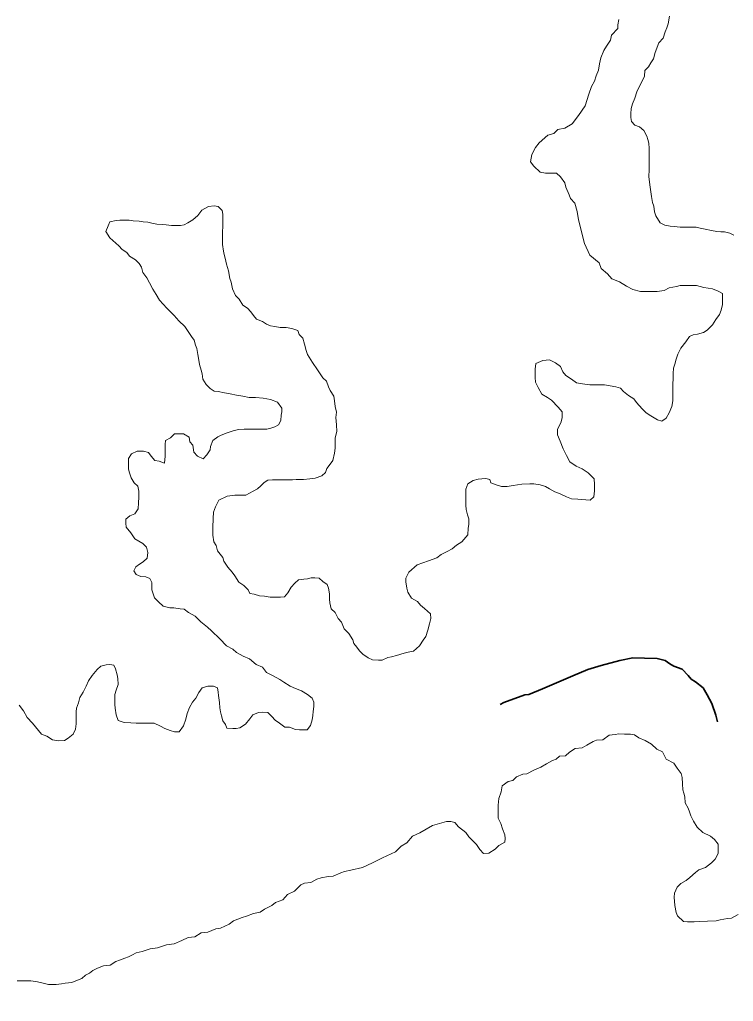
# Model space of a CAD drawing. Extents: x -1643653 to 4543381, y 1624270 to 13878484.
# Drawn here: x 587242 to 588036, y 8908710 to 8909803 of the extents above; entities that cross this region are included whole.
import ezdxf

# ---------------------------------------------------------------- set-up
doc = ezdxf.new("R2010")
doc.units = 0
doc.header["$LTSCALE"] = 160
doc.linetypes.add('LONG_DASH_SHORT_DASH', pattern=[9.9, 6, -1.2, 1.5, -1.2])
doc.layers.add('6', color=7, linetype='Continuous', lineweight=13)
doc.layers.add('60', color=7, linetype='Continuous', lineweight=13)

msp = doc.modelspace()

# ---------------------------------------------------------------- linework, layer by layer
at = {"layer": '6'}
for points in [[(587923.8, 8909709.5), (587926.4, 8909715.9), (587928.9, 8909722.9), (587931.5, 8909728.4), (587934, 8909733.4), (587937.1, 8909740.4), (587937.6, 8909746.9), (587941.6, 8909750.9), (587944.2, 8909755.4), (587947.2, 8909759.9), (587949.2, 8909766.9), (587953.3, 8909777.4), (587957.9, 8909782.8), (587960.4, 8909789.8), (587962, 8909794.3), (587963.5, 8909798.8), (587965.1, 8909807.3)], [(587908.5, 8909803.7), (587907.5, 8909797.7), (587907.4, 8909793.7), (587900.4, 8909786.2), (587899.3, 8909780.7), (587894.8, 8909773.7), (587891.8, 8909769.2), (587888.7, 8909760.8), (587887.1, 8909754.3), (587886.1, 8909747.3), (587883.5, 8909740.8), (587881.5, 8909734.8), (587878.4, 8909728.8), (587875.4, 8909720.3), (587871.3, 8909707.3), (587863.7, 8909696.8), (587856.6, 8909687.4), (587848.6, 8909682.4), (587840.6, 8909681), (587836.2, 8909676.6), (587829.8, 8909674.9), (587829.8, 8909674.9), (587819.9, 8909666.1), (587815.9, 8909660.9), (587811.8, 8909653.3), (587810.3, 8909645.1), (587814.2, 8909640.1), (587821.2, 8909633.5), (587827.2, 8909632.5), (587831.2, 8909632.5), (587835.2, 8909632.4), (587839.2, 8909632.4), (587843.7, 8909628.4), (587848.6, 8909621.8), (587849.6, 8909616.8), (587853.5, 8909608.3), (587855, 8909604.3), (587859.6, 8909599.1), (587862.3, 8909589.9)], [(588036.8, 8909563.5), (588032.3, 8909565.5), (588026.3, 8909567.1), (588022.3, 8909567.1), (588017.8, 8909567.6), (588011.8, 8909568.7), (588004.8, 8909570.2), (587999.3, 8909571.3), (587994.8, 8909572.3), (587988.3, 8909572.3), (587982.8, 8909572.4), (587976.8, 8909572.4), (587970.3, 8909573), (587965.8, 8909573.5), (587959.8, 8909574.5), (587954.8, 8909577.1), (587949.9, 8909584.8), (587949.9, 8909584.8), (587948.5, 8909589.5), (587947.5, 8909595.7), (587946.1, 8909599.9), (587945.2, 8909606.5), (587945.2, 8909606.5), (587943.3, 8909619.6), (587943.3, 8909619.6), (587943.3, 8909619.6), (587942.2, 8909628.7), (587942.2, 8909628.7), (587942.3, 8909636.2), (587942.3, 8909641.7), (587942.3, 8909646.2), (587942.4, 8909653.3), (587942.4, 8909659.8), (587942, 8909665.8), (587941, 8909669.8), (587940, 8909673.8), (587936.6, 8909679.8), (587931.6, 8909683.9), (587926.6, 8909685.9), (587922.7, 8909689.9), (587922.2, 8909694.4), (587922.2, 8909698.4), (587922.3, 8909704.5), (587923.8, 8909709.5)], [(587462.5, 8909595.2), (587458.2, 8909596), (587451.7, 8909595.2), (587444.4, 8909591.3), (587440, 8909585.2), (587434.4, 8909580.5), (587428.8, 8909577), (587424.9, 8909574.9), (587420.6, 8909574.1), (587414.6, 8909574.1), (587410.6, 8909574.2), (587404.6, 8909574.7), (587400.1, 8909575.2), (587394.1, 8909575.8), (587388.6, 8909576.8), (587384.1, 8909577.8), (587379.1, 8909578.4), (587374.6, 8909578.9), (587368.1, 8909579.4), (587363.6, 8909580), (587359.6, 8909580), (587353.1, 8909580.1), (587349.1, 8909579.6), (587342.1, 8909578.1), (587340, 8909573.9), (587340, 8909573.9)], [(587467.4, 8909552.8), (587467.4, 8909556.8), (587467.5, 8909562.8), (587467.5, 8909567.8), (587467.6, 8909572.3), (587467.6, 8909576.8), (587467.6, 8909581.3), (587467.7, 8909586.8), (587467.2, 8909590.8), (587462.5, 8909595.2)], [(587862.3, 8909589.9), (587863.9, 8909580.6), (587866.1, 8909571.9), (587868.3, 8909562.7), (587870.5, 8909554), (587876.5, 8909541), (587886.9, 8909532.4), (587888.9, 8909526.4), (587895.9, 8909520.4), (587900.8, 8909514.8), (587909.3, 8909511.3), (587917.3, 8909506.7), (587924.2, 8909502.7), (587932.7, 8909500.6), (587936.7, 8909500.6), (587940.7, 8909500.6), (587946.7, 8909500.5), (587951.2, 8909500.5), (587959.2, 8909501.9), (587964.8, 8909504.9), (587972.8, 8909506.3), (587976.8, 8909507.3), (587980.8, 8909507.3), (587985.3, 8909507.3), (587989.3, 8909507.2), (587995.3, 8909507.2), (588003.3, 8909505.2), (588012.8, 8909503.6), (588019.3, 8909501), (588024.2, 8909498.5), (588024.2, 8909494), (588024.2, 8909486), (588022.6, 8909480), (588020.6, 8909475), (588016.5, 8909469.5), (588013, 8909463.5), (588006.9, 8909457.6)], [(587340, 8909573.9), (587337.5, 8909567.6), (587342.1, 8909560.5), (587351.8, 8909551.5), (587355.8, 8909547.5), (587360.8, 8909543.9), (587363.8, 8909539.9), (587370.7, 8909535.9), (587374.7, 8909531.8), (587377.2, 8909527.8), (587378.6, 8909521.8), (587383.1, 8909515.8), (587386.1, 8909510.2), (587390, 8909503.2), (587393.5, 8909497.2), (587397.4, 8909491.1), (587405.6, 8909482.1), (587413.4, 8909473.9), (587418.7, 8909467.9), (587425.5, 8909461.8), (587433, 8909450.6), (587435.9, 8909446.5), (587437.4, 8909441), (587438.9, 8909437), (587439.8, 8909430.5), (587440.8, 8909426.5), (587441.7, 8909419.4), (587443.7, 8909412.9), (587444.7, 8909408.9), (587445.6, 8909402.9), (587449.1, 8909396.9), (587453.5, 8909392.8), (587458, 8909389.8), (587462.5, 8909389.3), (587469.5, 8909387.7), (587476, 8909386.7), (587483, 8909385.1), (587490, 8909384.1), (587497, 8909382.5), (587504, 8909382.5), (587512.5, 8909381.9), (587521, 8909380.4), (587528.5, 8909377.3), (587533.4, 8909370.8), (587533.4, 8909366.8), (587532.8, 8909362.8), (587532.3, 8909356.8), (587529.8, 8909352.3), (587525.7, 8909349.8), (587521.2, 8909348.3), (587516.7, 8909347.3), (587511.7, 8909347.4), (587504.7, 8909347.4), (587497.7, 8909347.5), (587491.7, 8909347.5), (587485.2, 8909347.1), (587479.2, 8909345.6), (587472.7, 8909343.1), (587466.1, 8909340.7), (587462.1, 8909338.7), (587456.6, 8909334.7), (587454, 8909328.2), (587453.5, 8909324.2), (587450, 8909318.8), (587445.9, 8909314.3), (587439.5, 8909317.3), (587435.5, 8909321.8), (587434.5, 8909329.4), (587431.1, 8909333.4), (587430.1, 8909338.4), (587424.1, 8909342), (587420.1, 8909342), (587414.1, 8909342), (587409.6, 8909337.6), (587404.1, 8909334.6), (587403.5, 8909330.1), (587403.5, 8909323.6), (587403.4, 8909317.1), (587402.9, 8909309.6), (587396.9, 8909311.6), (587391.9, 8909312.6), (587387.9, 8909317.2), (587385, 8909321.2), (587379.5, 8909322.7), (587372.5, 8909322.8), (587365.9, 8909319.8), (587362.9, 8909314.8), (587362.8, 8909307.3), (587362.8, 8909302.8), (587363.8, 8909298.8), (587365.7, 8909293.3), (587369.2, 8909287.7), (587373.2, 8909283.7), (587374.1, 8909278.2), (587374.1, 8909271.7), (587374, 8909265.2), (587373.5, 8909258.7), (587369.9, 8909253.2), (587364.4, 8909250.7), (587359.9, 8909247.2), (587359.8, 8909242.7)], [(587517.9, 8909290.6), (587523, 8909291), (587530, 8909291), (587534, 8909290.9), (587541, 8909290.9), (587545.5, 8909290.9), (587549.5, 8909291.3), (587553.5, 8909291.3), (587557.5, 8909291.3), (587564.5, 8909292.2), (587570.5, 8909292.7), (587578, 8909295.2), (587582, 8909299.1), (587583.6, 8909303.6), (587587.3, 8909308.5), (587590.1, 8909312.6), (587592.1, 8909320.7), (587592.8, 8909326.2), (587592.8, 8909331), (587592.8, 8909337.8), (587594.8, 8909344.6), (587594.2, 8909352.1), (587593.5, 8909360.3), (587594.2, 8909366.4), (587592.8, 8909372.6), (587592.1, 8909378.7), (587591.4, 8909384.2), (587587.3, 8909390.3), (587585.3, 8909394.4), (587583.2, 8909400.6), (587579.2, 8909404.6), (587573, 8909413.5), (587573, 8909413.5), (587573, 8909413.5), (587573, 8909413.5), (587567.6, 8909421.7), (587562, 8909430.5), (587560.6, 8909435), (587558.6, 8909442), (587556.7, 8909448.5), (587552.7, 8909452.6), (587551.2, 8909457.1), (587544.7, 8909459.6), (587538.2, 8909460.7), (587531.7, 8909460.7), (587525.8, 8909461.7), (587520.8, 8909462.3), (587516.3, 8909464.3), (587511.8, 8909467.3), (587505.3, 8909469.9), (587501.8, 8909473.9), (587498.9, 8909477.9), (587495.4, 8909482), (587489.9, 8909485.5), (587486, 8909492), (587482, 8909496.1), (587478.5, 8909503.6), (587477.1, 8909511.1), (587475.6, 8909515.2), (587474.2, 8909523.7), (587471.8, 8909531.2), (587470.3, 8909537.7), (587469.3, 8909541.7), (587468.4, 8909545.7), (587467.4, 8909552.8)], [(588006.9, 8909457.6), (588002.9, 8909455.1), (587996.4, 8909453.1), (587991.4, 8909452.2), (587987.4, 8909450.7), (587983.3, 8909444.7), (587977.8, 8909437.7), (587974.2, 8909430.7), (587972.7, 8909425.2), (587971.1, 8909419.7), (587969.6, 8909415.2), (587969, 8909409.2), (587969, 8909404.7), (587968.9, 8909396.2), (587968.9, 8909390.2), (587968.9, 8909385.7), (587968.8, 8909378.7), (587967.8, 8909372.7), (587964.7, 8909365.7), (587961.2, 8909359.7), (587956.6, 8909356.2), (587951.6, 8909357.8), (587944.2, 8909362.3), (587939.2, 8909365.4), (587934.7, 8909369.9), (587928.3, 8909377), (587925.3, 8909381), (587919.3, 8909385), (587913.9, 8909389.1), (587910.4, 8909393.1), (587905.4, 8909394.6), (587898.9, 8909395.7), (587892.9, 8909396.7), (587886.4, 8909396.8), (587880.9, 8909396.8), (587876.4, 8909396.8), (587868.4, 8909397.9), (587861.4, 8909398.9), (587856, 8909403), (587849.5, 8909407), (587846.5, 8909411.1), (587843.6, 8909417.1), (587838.1, 8909421.1), (587831.6, 8909424.7), (587824.1, 8909423.7), (587816.1, 8909420.3), (587815.5, 8909414.3), (587815.4, 8909404.7), (587815.9, 8909399.7), (587818.9, 8909393.7), (587822.8, 8909386.2), (587829.3, 8909382.6), (587833.8, 8909379.6), (587841.2, 8909372), (587845.7, 8909366.5), (587845.6, 8909360), (587844.1, 8909354.5), (587840.5, 8909347.5), (587840.5, 8909341), (587843.4, 8909334), (587846.8, 8909325.4), (587850.3, 8909317.9), (587854.2, 8909310.9), (587861.2, 8909306.3), (587867.7, 8909303.3)], [(587867.7, 8909303.3), (587874.7, 8909298.7), (587881.1, 8909292.2), (587881.6, 8909285.6), (587881.5, 8909278.6), (587881, 8909272.1), (587876.9, 8909268.2), (587871.9, 8909268.7), (587862.9, 8909269.2), (587855.9, 8909269.8), (587850.5, 8909271.8), (587843.5, 8909275.4), (587837.5, 8909277.4), (587831.5, 8909281), (587827, 8909283.5), (587821, 8909285.5), (587814, 8909286.6), (587809.5, 8909286.6), (587800.5, 8909286.2), (587791, 8909284.7), (587784.5, 8909283.3), (587778, 8909283.3), (587772, 8909285.4), (587766, 8909287.4), (587765.1, 8909291.4), (587760.6, 8909292.4), (587756.1, 8909292), (587752.1, 8909291.5), (587746.5, 8909290), (587740.5, 8909286.6), (587738.5, 8909280.6), (587738.4, 8909272.6), (587738.4, 8909268.6), (587738.3, 8909262.6), (587738.8, 8909258), (587740.2, 8909252), (587741.7, 8909247.5)], [(587536.5, 8909160.7), (587532, 8909160.3), (587525.5, 8909160.3), (587520.5, 8909160.3), (587514, 8909161.4), (587508.5, 8909161.9), (587502.5, 8909163.5), (587498, 8909164.5), (587496, 8909168.5), (587491.1, 8909173.1), (587485.6, 8909177.1), (587481.2, 8909184.1), (587478.2, 8909188.2), (587473.2, 8909193.7), (587468.8, 8909200.2), (587467.8, 8909204.3), (587461.8, 8909211.8), (587460.4, 8909217.8), (587457.9, 8909221.8), (587456.5, 8909229.4), (587456.5, 8909233.4), (587456.6, 8909237.9), (587457.1, 8909247.9), (587457.2, 8909254.9), (587459.7, 8909260.9), (587463.3, 8909268.4), (587472.6, 8909272.7), (587472.6, 8909272.7), (587481.2, 8909273.8), (587486.8, 8909273.7), (587486.8, 8909273.7), (587493.3, 8909273.7), (587501.4, 8909278.2), (587506.4, 8909280.7), (587509.9, 8909284.1), (587513.9, 8909288.1), (587517.9, 8909290.6)], [(587741.7, 8909247.5), (587741.7, 8909241), (587741.1, 8909237), (587740.6, 8909229.5), (587734, 8909222), (587728, 8909218.1), (587723, 8909214.1), (587717.4, 8909211.1), (587710.9, 8909207.7), (587705.9, 8909204.2), (587696.8, 8909200.7), (587684.3, 8909196.3), (587674.7, 8909187.9), (587671.7, 8909181.4), (587671.7, 8909177.4), (587672.6, 8909170.4), (587673.6, 8909165.8), (587678, 8909159.3), (587684.5, 8909155.3), (587688, 8909151.2), (587692.4, 8909147.7), (587698.9, 8909141.6), (587699.3, 8909136.6), (587697.8, 8909130.6), (587696.2, 8909123.6), (587693.7, 8909116.6), (587690.7, 8909112.2), (587686.6, 8909106.2), (587680.1, 8909100.2), (587674.1, 8909098.8), (587669.5, 8909097.8), (587661, 8909095.3), (587655.5, 8909093.9), (587651.5, 8909092.9), (587645, 8909089.9), (587641, 8909089.9), (587634.5, 8909090.5), (587629.5, 8909092.5), (587623.5, 8909096.6), (587620, 8909100.6), (587617.1, 8909104.6), (587613.6, 8909108.7), (587612.6, 8909112.7), (587608.2, 8909119.7), (587602.7, 8909124.8), (587599.8, 8909132.3), (587596.3, 8909136.3), (587592.9, 8909143.3), (587588.4, 8909147.4), (587586.9, 8909153.9), (587586.5, 8909157.9), (587586.5, 8909163.9), (587585.6, 8909170.4), (587584.1, 8909174.4), (587579.1, 8909177.5), (587575.1, 8909181.5), (587570.1, 8909181.6), (587566.1, 8909181.6), (587562.1, 8909180.6), (587558.1, 8909180.1), (587552.1, 8909179.7), (587547.8, 8909175.8), (587543.8, 8909171.4), (587540.2, 8909165.1), (587536.5, 8909160.7)], [(587359.8, 8909242.7), (587360.3, 8909238.2), (587365.3, 8909231.7), (587369.7, 8909225.2), (587374.2, 8909222.6), (587378.7, 8909220.1), (587382.7, 8909216.1), (587384.1, 8909210), (587383.6, 8909203.5), (587379, 8909199.6), (587375, 8909197.1), (587371, 8909194.1), (587368.5, 8909189.6), (587371.4, 8909185.6), (587376.4, 8909183.1), (587381.9, 8909183), (587386.4, 8909181), (587388.9, 8909176.5), (587388.8, 8909172.4), (587388.8, 8909168.4), (587390.3, 8909163.9), (587391.7, 8909159.4), (587396.2, 8909154.9), (587401.2, 8909150.3), (587408.7, 8909148.3), (587413.2, 8909148.3), (587420.2, 8909147.2), (587424.7, 8909146.7), (587429.4, 8909143), (587436.8, 8909139), (587443.2, 8909132.6), (587450.7, 8909126.7), (587455.1, 8909122.7), (587464.5, 8909113.8), (587472, 8909106.1), (587479, 8909102.5), (587483, 8909098.5), (587490.4, 8909094.5), (587497.4, 8909091.4), (587504.9, 8909085.3), (587511.9, 8909082.3), (587516.3, 8909076.3), (587523.8, 8909072.7), (587531.3, 8909068.7), (587535.7, 8909065.6), (587542.7, 8909061.1), (587548.7, 8909058.5), (587555.2, 8909056), (587562.2, 8909051.9), (587567.1, 8909047.9), (587569.1, 8909043.4), (587569.1, 8909038.4), (587568.5, 8909032.8), (587568, 8909028.3), (587567.4, 8909023.8), (587565.4, 8909017.3), (587561.8, 8909012.4), (587557.3, 8909012.4), (587553.3, 8909012.4), (587548.8, 8909012.9), (587541.9, 8909015.5), (587536.9, 8909015.5), (587530.9, 8909020.1), (587525.9, 8909023.1), (587522.4, 8909027.2), (587518, 8909031.7), (587511.5, 8909032.2), (587507.5, 8909031.8), (587501, 8909029.3), (587497.9, 8909024.8), (587492.9, 8909018.8), (587486.8, 8909014.9), (587482.8, 8909013.9), (587478.8, 8909013.9), (587472.3, 8909014.5), (587470.8, 8909018.5), (587467.9, 8909022.5), (587466.4, 8909028), (587465, 8909032.5), (587464.5, 8909037.1), (587464, 8909043.1), (587463.1, 8909050.6), (587462.6, 8909054.6), (587461.7, 8909059.1), (587457.2, 8909061.1), (587451.2, 8909061.2), (587444.7, 8909059.2), (587441.1, 8909054.2), (587437.6, 8909047.7), (587434, 8909043.3), (587430.5, 8909037.3), (587427.9, 8909030.8), (587426.4, 8909024.3), (587423.8, 8909016.8), (587419.3, 8909010.3), (587413.8, 8909010.3), (587409.3, 8909011.9), (587403.3, 8909013.9), (587398.3, 8909016.4), (587391.3, 8909020), (587383.8, 8909020.1)], [(587383.8, 8909020.1), (587377.8, 8909020.1), (587371.3, 8909020.1), (587365.3, 8909020.2), (587357.8, 8909020.7), (587351.3, 8909022.8), (587348.9, 8909029.3), (587347.9, 8909036.8), (587347.5, 8909040.8), (587347.5, 8909047.3), (587347.6, 8909051.8), (587349.1, 8909056.8), (587351.1, 8909062.8), (587350.7, 8909069.8), (587350.2, 8909073.8), (587348.3, 8909080.4), (587346.3, 8909084.4), (587341.8, 8909085.4), (587337.8, 8909084.9), (587331.8, 8909083.5), (587327.8, 8909079.5), (587322.2, 8909073), (587318.2, 8909067.1), (587315.6, 8909061.1), (587312.1, 8909054.6), (587308.5, 8909048.6), (587307, 8909042.6), (587304.9, 8909036.6), (587304.4, 8909032.6), (587304.3, 8909027.1), (587304.3, 8909019.1), (587303.7, 8909013.1), (587301.2, 8909007.6), (587295.7, 8909003.1), (587291.6, 8909000.6), (587285.1, 8909000.2), (587278.1, 8909001.2), (587271.7, 8909005.3), (587265.7, 8909007.8), (587262.7, 8909011.8), (587259.2, 8909015.9), (587255.8, 8909019.9), (587249.8, 8909026.4), (587245.9, 8909033.5), (587240.9, 8909040)], [(587547.5, 8908832.7), (587554.5, 8908839.7), (587558.6, 8908841.7), (587565.6, 8908842.6), (587572.6, 8908846.1), (587577.1, 8908847.5), (587585.1, 8908849), (587590.6, 8908849.4), (587599.2, 8908853.4), (587603.2, 8908854.9), (587610.2, 8908856.3), (587623.3, 8908859.2), (587634.3, 8908864.2), (587645.6, 8908870.1), (587660, 8908876.8), (587666.5, 8908882.8), (587672.5, 8908886.8), (587679.1, 8908894.2), (587687.1, 8908897.7), (587701.2, 8908906.1), (587716.7, 8908910.5), (587721.7, 8908910.5), (587726.2, 8908909.4), (587730.2, 8908904.4), (587738.2, 8908898.3), (587741.6, 8908893.3), (587746.1, 8908888.8), (587750.1, 8908884.7), (587754, 8908879.2), (587758, 8908874.7), (587764, 8908875.1), (587771, 8908879.6), (587775.1, 8908883.6), (587781.6, 8908887.5), (587782.1, 8908891.5), (587781.7, 8908895.5), (587779.2, 8908902.1), (587777.2, 8908908.1), (587774.3, 8908914.1), (587774.3, 8908921.6), (587774.4, 8908928.6), (587775, 8908936.2), (587777.5, 8908943.6), (587778.6, 8908950.1), (587785.6, 8908955.1), (587790.6, 8908956.1), (587794.6, 8908960.1), (587801.7, 8908963), (587806.2, 8908963.5), (587814.2, 8908967.4), (587821.7, 8908970.9), (587828.3, 8908974.8), (587834.8, 8908978.3), (587838.8, 8908979.8), (587842.8, 8908983.3), (587849.3, 8908983.7), (587853.9, 8908987.7), (587859.9, 8908991.7), (587867.9, 8908992.6), (587873, 8908995.6), (587880, 8908999.5), (587884, 8909001), (587891, 8909001.5), (587898, 8909006.4), (587904.6, 8909007.4), (587908.6, 8909007.9), (587915.1, 8909007.8), (587921.6, 8909007.8), (587926.1, 8909006.8), (587931, 8909003.7), (587938, 8909000.7), (587945, 8908996.6), (587951, 8908991.1), (587957.4, 8908988), (587961.4, 8908980), (587969.8, 8908975.4), (587973.8, 8908969.9), (587978.2, 8908963.8), (587979.2, 8908959.3), (587979.7, 8908952.3), (587980.1, 8908945.8), (587981.1, 8908941.8), (587982.1, 8908937.8), (587982.5, 8908931.3), (587986, 8908925.2), (587987.4, 8908921.2), (587988.9, 8908916.7), (587991.8, 8908910.7), (587995.8, 8908904.1), (588002.3, 8908898.1), (588010.7, 8908894), (588015.2, 8908890.5), (588019.2, 8908885), (588019.1, 8908880.4), (588019.1, 8908874.9), (588016, 8908868.5), (588012, 8908864.5), (588005, 8908859), (587997.9, 8908856.6), (587993.9, 8908853.6), (587987.9, 8908848.1)], [(587987.9, 8908848.1), (587983.8, 8908844.6), (587977.8, 8908841.2), (587973.8, 8908837.2), (587970.7, 8908830.7), (587970.2, 8908826.2), (587971.1, 8908816.7), (587972.6, 8908809.2), (587974, 8908805.2), (587980.5, 8908799.1), (587985, 8908798.6), (587992.5, 8908798.5), (587998.5, 8908799), (588007.5, 8908799.4), (588017, 8908799.8), (588021.5, 8908800.8), (588029.6, 8908802.3), (588034.1, 8908802.8), (588041.6, 8908806.7)], [(587238.6, 8908733.1), (587243.1, 8908733.1), (587250.1, 8908733), (587254.1, 8908733), (587261.6, 8908732), (587269.1, 8908729.9), (587273.6, 8908728.9), (587278.1, 8908728.8), (587282.1, 8908728.8), (587288.1, 8908729.8), (587292.1, 8908730.2), (587299.6, 8908731.2), (587306.1, 8908733.7), (587310.6, 8908735.6), (587314.7, 8908739.1), (587319.2, 8908741.6), (587323.2, 8908744.6), (587328.2, 8908747), (587334.8, 8908749.5), (587342.3, 8908750.4), (587348.8, 8908754.4), (587352.8, 8908755.9), (587358.8, 8908758.3), (587362.8, 8908759.8), (587367.3, 8908761.8), (587371.4, 8908764.3), (587377.9, 8908765.7), (587386.9, 8908768.7), (587394.9, 8908769.6), (587405, 8908773.1), (587413.5, 8908774), (587422, 8908778), (587429, 8908781.4), (587436.5, 8908781.9), (587443.6, 8908786.3), (587451.1, 8908787.3), (587460.1, 8908790.7), (587465.1, 8908791.7), (587474.7, 8908796.1), (587479.7, 8908799.6), (587489.2, 8908803.6), (587494.2, 8908805), (587501.8, 8908808), (587509.3, 8908809.4), (587514.3, 8908812.9), (587522.3, 8908816.8), (587526.4, 8908820.3), (587534.4, 8908823.3), (587539.9, 8908829.2), (587547.5, 8908832.7)]]:
    msp.add_lwpolyline(points, dxfattribs=at)
at = {"layer": '6', "linetype": 'LONG_DASH_SHORT_DASH', "lineweight": 35}
msp.add_lwpolyline([(588018.6, 8909021.3), (588016.5, 8909028.7), (588012.1, 8909041.8), (588007.1, 8909051.3), (588002.7, 8909059.3), (587994.2, 8909065.9), (587989.3, 8909068.9), (587985.8, 8909072.9), (587979.3, 8909080), (587969.9, 8909083.5), (587965.4, 8909086.1), (587960.4, 8909089.6), (587951.4, 8909092.1), (587937.4, 8909092.2), (587924.4, 8909092.8), (587909.9, 8909089.8), (587888.9, 8909084), (587874.3, 8909079.5), (587857.3, 8909072.6), (587839.2, 8909064.7), (587823.7, 8909058.3), (587808.6, 8909051.8), (587804.1, 8909051.4), (587780.6, 8909043), (587776.5, 8909040.6)], dxfattribs=at)
at = {"layer": '60', "lineweight": 25}
msp.add_spline([(814781, 9009175.5), (814787.2, 9009173.4), (814796.9, 9009173.4), (814799.4, 9009172.4), (814805.1, 9009174.5), (814805.6, 9009176.5), (814811.7, 9009179.5), (814811.7, 9009179.5), (814801.5, 9009181), (814790.7, 9009181.5), (814784.1, 9009183.1), (814777.4, 9009185.1), (814778.4, 9009175.5)], degree=3, dxfattribs=at)

doc.saveas('drawing.dxf')
